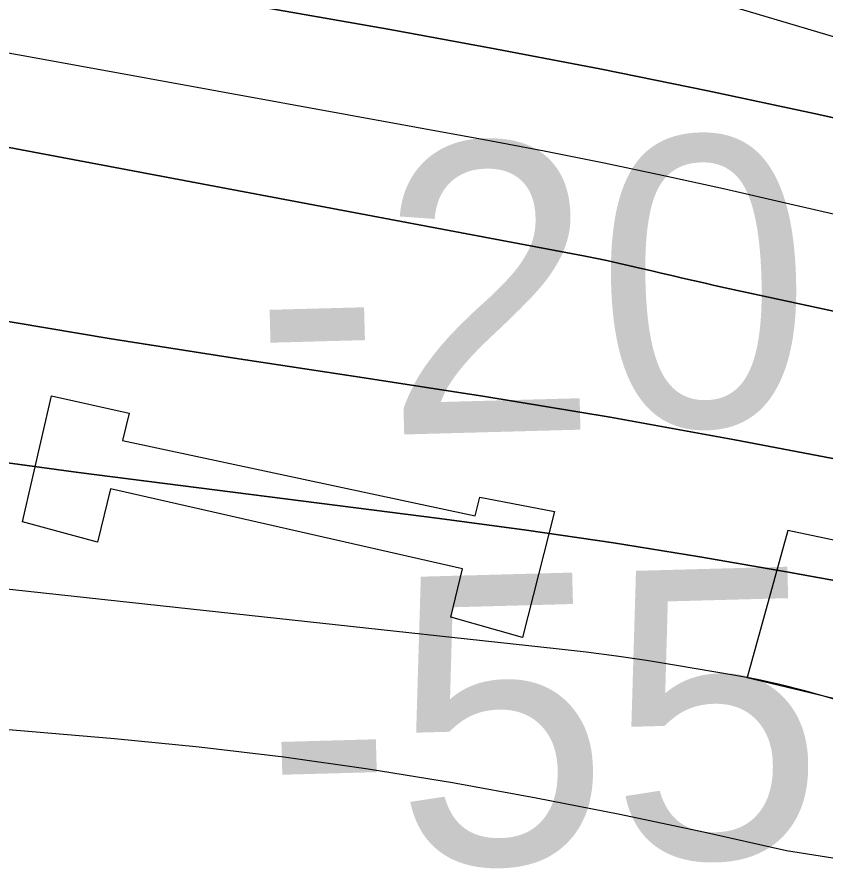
# Model space of a CAD drawing. Extents: x 3445503 to 3483459, y 540493 to 566012.
# Drawn here: x 3471583.9 to 3471771, y 551818.1 to 552013 of the extents above; entities that cross this region are included whole.
import ezdxf

# ---------------------------------------------------------------- set-up
doc = ezdxf.new("R2010")
doc.units = 0
for name, color, linetype in [('V-CHAN-DOCK', 7, 'Continuous'), ('V-GRID-MAJR', 7, 'Continuous'), ('V-RIVR-EDGE', 7, 'Continuous'), ('V-RIVR-RANG', 7, 'Continuous'), ('V-TOPO-DPTH', 7, 'Continuous'), ('V-TOPO-MAJR', 7, 'Continuous'), ('V-TOPO-MINR', 7, 'Continuous')]:
    doc.layers.add(name, color=color, linetype=linetype)

msp = doc.modelspace()

# ---------------------------------------------------------------- linework, layer by layer
at = {"layer": 'V-CHAN-DOCK'}
for points in [[(3471976.906, 552414.123), (3471973.191, 552359.427), (3471794.904, 551895.074), (3471790.792, 551890.1950000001), (3471788.035, 551888.791), (3471762.3880000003, 551894.121), (3471752.971, 551860.139), (3471825.77, 551842.729), (3471834.484, 551878.09), (3471811.6, 551884.133), (3471808.122, 551886.181), (3471806.002, 551891.701), (3471808.0300000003, 551897.9450000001), (3471900.892, 552140.879), (3471999.114, 552405.997), (3471976.906, 552414.123)], [(3471605.6040000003, 551903.757), (3471602.562, 551891.461), (3471585.2260000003, 551896.167), (3471591.915, 551925.284), (3471609.937, 551921.276), (3471608.383, 551914.991), (3471690.006, 551897.519), (3471691.054, 551901.857), (3471708.38, 551898.535), (3471700.9990000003, 551869.412), (3471684.355, 551874.123), (3471687.0500000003, 551885.282), (3471605.6040000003, 551903.757)]]:
    msp.add_lwpolyline(points, dxfattribs=at)
at = {"layer": 'V-GRID-MAJR'}
msp.add_spline([(3449621.526, 551946.219), (3454896.117, 551971.152), (3460170.705, 551996.853), (3465445.288, 552023.321), (3470719.8680000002, 552050.556), (3475994.444, 552078.558), (3481269.015, 552107.327), (3481269.0160000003, 552107.327)], degree=3, dxfattribs=at)
at = {"layer": 'V-RIVR-EDGE'}
msp.add_spline([(3466309.3848466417, 552621.9579710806), (3466349.703870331, 552619.4248512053), (3466382.7286882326, 552619.3431903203), (3466411.927860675, 552618.5757255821), (3466431.7444705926, 552619.221988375), (3466456.4313341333, 552621.2467355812), (3466478.3423179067, 552625.364137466), (3466500.245565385, 552626.3528723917), (3466524.236310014, 552628.0317091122), (3466536.750118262, 552627.6531342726), (3466565.613695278, 552631.7533443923), (3466586.12556452, 552632.3978880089), (3466600.729448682, 552633.7523039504), (3466616.0268729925, 552634.4097413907), (3466639.3163411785, 552633.656889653), (3466653.5691573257, 552633.621646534), (3466663.6572942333, 552636.3777557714), (3466670.958376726, 552636.70733408), (3466676.5238896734, 552638.0840993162), (3466689.3818892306, 552636.3141462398), (3466713.3709146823, 552637.2977236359), (3466728.6700581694, 552638.6504204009), (3466733.538592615, 552639.3336454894), (3466741.1864451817, 552639.3147345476), (3466744.6653205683, 552640.3490276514), (3466765.8784662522, 552643.425259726), (3466811.078918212, 552646.7898098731), (3466822.205646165, 552647.8051920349), (3466836.469636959, 552652.2891345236), (3466848.283028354, 552649.8265008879), (3466872.264317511, 552647.6814113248), (3466895.5486281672, 552644.842781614), (3466925.7906895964, 552644.0727381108), (3466966.4607813, 552642.9292772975), (3466982.79421789, 552640.8030986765), (3467002.59535522, 552635.1920275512), (3467043.595884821, 552627.0951139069), (3467061.669188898, 552625.6598966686), (3467070.7101388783, 552626.68043636), (3467078.7116382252, 552629.0940734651), (3467090.2031876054, 552637.061189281), (3467099.252733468, 552641.558025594), (3467116.301199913, 552647.425610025), (3467156.6554667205, 552659.1453062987), (3467180.3045988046, 552663.258410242), (3467190.046825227, 552666.710638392), (3467215.09593143, 552674.6442302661), (3467224.4982644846, 552681.2259849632), (3467241.911552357, 552694.0453030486), (3467256.190156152, 552704.4389497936), (3467275.6875028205, 552716.5578510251), (3467305.630931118, 552735.6035578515), (3467327.5634045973, 552748.4117012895), (3467352.2898091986, 552766.4274129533), (3467374.5759294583, 552781.6681044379), (3467388.8450777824, 552788.2378248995), (3467399.6405082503, 552795.8590302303), (3467402.78378821, 552801.7609981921), (3467413.9139545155, 552804.1668990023), (3467419.4846249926, 552807.6294422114), (3467425.4132401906, 552815.2626817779), (3467432.374429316, 552818.7217866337), (3467446.2950883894, 552824.9447370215), (3467466.1340476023, 552834.6293710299), (3467483.877773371, 552840.495236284), (3467499.17605727, 552841.5003033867), (3467510.654712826, 552844.2529742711), (3467520.049309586, 552847.7060620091), (3467524.5753718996, 552850.4759246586), (3467538.4917330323, 552854.9607267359), (3467570.8333258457, 552859.7476002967), (3467609.0837633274, 552864.1722311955), (3467645.5969120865, 552868.9487896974), (3467670.2803372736, 552869.5830182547), (3467689.7518962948, 552871.2730296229), (3467696.009230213, 552871.257557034), (3467706.087052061, 552869.8421103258), (3467716.5150823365, 552869.4686930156), (3467730.4194092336, 552869.0866798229), (3467744.6799616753, 552872.1801036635), (3467757.201506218, 552874.9301957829), (3467768.325655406, 552874.9026889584), (3467789.870098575, 552871.3730978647), (3467862.1813662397, 552872.9324518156), (3467905.6281973, 552870.0439659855), (3467943.4854469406, 552856.0450843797), (3467982.0233429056, 552836.1347793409), (3468014.6377812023, 552810.677012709), (3468040.65671139, 552789.0595045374), (3468070.1493594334, 552766.3905114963), (3468095.144311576, 552752.4234346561), (3468129.525264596, 552738.433148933), (3468159.7466959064, 552729.3199935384), (3468202.1480592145, 552725.3911974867), (3468241.4284918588, 552724.5988046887), (3468263.6742114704, 552723.5009020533), (3468284.519956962, 552718.5825114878), (3468310.5466234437, 552700.0936702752), (3468339.350029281, 552679.8598040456), (3468348.374647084, 552674.2753801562), (3468371.3078897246, 552670.0470913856), (3468394.9518642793, 552672.074417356), (3468423.1107265, 552672.3524203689), (3468450.5691718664, 552670.5463645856), (3468476.2946264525, 552670.8303847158), (3468493.331918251, 552672.17878354), (3468516.288369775, 552677.3364956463), (3468541.3426335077, 552687.3558654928), (3468560.1404229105, 552697.7383375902), (3468569.530721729, 552699.453277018), (3468577.1777147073, 552699.086736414), (3468586.549102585, 552693.1538232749), (3468603.1932065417, 552676.0787095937), (3468627.1512868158, 552664.5476191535), (3468668.5080419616, 552659.9261425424), (3468712.655289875, 552659.1217155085), (3468729.6977392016, 552662.5558923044), (3468746.743626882, 552667.3805877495), (3468759.9561328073, 552668.390812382), (3468773.149727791, 552661.7531844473), (3468796.0468677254, 552642.9244498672), (3468815.139851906, 552632.1006529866), (3468834.5778869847, 552620.2331075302), (3468847.085678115, 552617.4211250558), (3468885.6579576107, 552611.4160065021), (3468924.924636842, 552605.0615391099), (3468947.8638966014, 552603.2666579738), (3468956.9074253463, 552605.3300866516), (3468965.9595499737, 552610.869811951), (3468970.840118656, 552616.4198523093), (3468974.664044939, 552616.4103968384), (3468976.7334907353, 552609.8002757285), (3468983.642244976, 552592.0539711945), (3468990.5742081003, 552583.6936675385), (3469002.715458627, 552573.2346920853), (3469014.5168157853, 552565.9052431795), (3469022.157791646, 552563.1052949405), (3469029.1086657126, 552562.3928438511), (3469038.490368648, 552560.6314866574), (3469047.8634757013, 552555.3938328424), (3469053.7680224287, 552553.2934418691), (3469073.9245257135, 552550.8101781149), (3469091.299991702, 552548.3337910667), (3469106.580224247, 552542.0386352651), (3469126.7289912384, 552536.4267045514), (3469142.713078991, 552533.6061261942), (3469153.1385305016, 552532.1898198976), (3469162.515075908, 552528.3426847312), (3469171.8761487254, 552518.2382156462), (3469185.7598455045, 552509.5130905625), (3469208.691368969, 552504.5895424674), (3469232.6709389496, 552501.7491935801), (3469258.052202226, 552503.4245919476), (3469277.1821487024, 552507.5488705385), (3469302.5720078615, 552512.7005655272), (3469341.873930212, 552520.598914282), (3469368.302380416, 552524.0098821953), (3469396.1067362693, 552521.5077074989), (3469447.8657340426, 552506.0839237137), (3469526.008483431, 552475.9943654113), (3469583.6754662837, 552459.8607093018), (3469651.0795180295, 552445.0935033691), (3469684.7815439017, 552437.7099004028), (3469730.656625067, 552432.7296194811), (3469767.1482841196, 552428.8154364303), (3469829.708729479, 552423.4462656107), (3469847.787191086, 552424.0968263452), (3469856.8255623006, 552424.0744770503), (3469867.597783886, 552422.3096815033), (3469876.2790699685, 552418.4642655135), (3469887.7370954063, 552412.8738245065), (3469925.5952046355, 552399.2225725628), (3469955.1256745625, 552391.8492846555), (3469977.3593599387, 552385.8845667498), (3470001.330334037, 552379.5679212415), (3470024.271312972, 552378.4682994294), (3470048.2654959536, 552381.5376547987), (3470074.0072827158, 552388.4266385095), (3470084.094560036, 552390.8351180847), (3470093.829909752, 552391.5063089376), (3470109.1161594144, 552387.6445607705), (3470138.280948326, 552372.9719095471), (3470163.617513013, 552356.5705654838), (3470192.4441277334, 552345.7227001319), (3470225.456051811, 552340.4265943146), (3470241.7920671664, 552339.3433046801), (3470271.6882181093, 552339.2693800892), (3470310.9617740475, 552335.6959499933), (3470330.081405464, 552335.6486726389), (3470358.588756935, 552336.2734457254), (3470382.571765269, 552334.8236154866), (3470398.206504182, 552331.3086373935), (3470414.528766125, 552324.6632731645), (3470435.0191456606, 552316.6170752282), (3470465.5847682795, 552306.1125415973), (3470481.553383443, 552297.0346293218), (3470485.3755905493, 552296.3299145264), (3470491.6320648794, 552295.9668122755), (3470495.7976037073, 552293.5230895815), (3470499.962282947, 552290.7317372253), (3470505.8651104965, 552287.9360869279), (3470526.710855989, 552283.017696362), (3470533.314959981, 552282.6537345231), (3470539.224664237, 552282.6391215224), (3470542.35161202, 552281.9361259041), (3470544.0837432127, 552279.4984203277), (3470547.2055334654, 552276.7096467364), (3470551.369353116, 552273.5706647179), (3470557.6223890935, 552271.8170438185), (3470564.5698248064, 552269.7140740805), (3470576.390092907, 552270.0324777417), (3470585.774374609, 552269.3140095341), (3470591.329572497, 552266.5192188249), (3470613.5581003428, 552258.468722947), (3470637.518759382, 552247.9805214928), (3470666.686127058, 552234.3507592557), (3470680.9234706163, 552228.0581822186), (3470696.5547711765, 552223.1526854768), (3470705.2403551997, 552221.0454177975), (3470710.454800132, 552221.0325239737), (3470716.373959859, 552224.8418372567), (3470726.806288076, 552226.2065682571), (3470744.8873284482, 552227.9000179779), (3470772.007599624, 552229.918748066), (3470784.1763569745, 552230.5839218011), (3470792.1709796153, 552230.2165216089), (3470802.939762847, 552227.0612074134), (3470818.5822380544, 552226.6748962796), (3470830.0617531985, 552229.7751968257), (3470835.9809129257, 552233.5845101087), (3470842.5867360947, 552233.9158075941), (3470861.0085294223, 552232.8273604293), (3470874.207281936, 552228.2755104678), (3470890.1810546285, 552221.2833761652), (3470909.2989668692, 552220.5408394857), (3470935.3711915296, 552220.4763703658), (3470949.6326035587, 552223.9174238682), (3470960.7627698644, 552226.3233246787), (3470973.2774377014, 552226.2923795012), (3470997.600339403, 552221.7130227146), (3471022.2691515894, 552216.4375470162), (3471070.562167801, 552205.1939150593), (3471088.982241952, 552203.410208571), (3471111.9249400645, 552203.0058460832), (3471121.6577110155, 552202.63414795), (3471127.9124661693, 552201.5757863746), (3471132.7706855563, 552198.0874555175), (3471136.5825776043, 552193.2111847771), (3471141.449392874, 552193.1991505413), (3471145.627825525, 552195.9698727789), (3471151.191619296, 552196.651378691), (3471156.7536938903, 552196.6376252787), (3471178.2955582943, 552192.0651451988), (3471192.538918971, 552188.2059757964), (3471223.459047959, 552180.4816198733), (3471265.8406407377, 552168.5573415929), (3471314.8263375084, 552156.2691014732), (3471351.300804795, 552145.4023251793), (3471386.043140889, 552136.9732544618), (3471401.337986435, 552136.5878029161), (3471419.4112905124, 552135.1525856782), (3471433.656370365, 552131.9886755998), (3471456.2385449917, 552126.3707277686), (3471476.7409587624, 552123.1913451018), (3471490.6366897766, 552119.3330352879), (3471513.9029490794, 552109.1941826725), (3471547.945727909, 552099.0286828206), (3471579.5628353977, 552091.9978670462), (3471609.4417945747, 552084.9713492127), (3471637.2366949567, 552078.6452482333), (3471668.4958577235, 552067.4437361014), (3471684.820698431, 552061.841260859), (3471699.7636163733, 552059.718520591), (3471716.436946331, 552054.4628154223), (3471743.1820810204, 552045.3582559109), (3471759.4974662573, 552035.931854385), (3471773.3906185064, 552031.0306555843), (3471788.6674126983, 552023.3449811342), (3471808.459094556, 552013.9099837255), (3471820.614098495, 552009.0130828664), (3471825.8216667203, 552006.2191517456), (3471833.447169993, 551997.1618695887), (3471837.259921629, 551992.6332285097), (3471849.414065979, 551987.3886979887), (3471863.313235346, 551984.9209068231), (3471900.5121879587, 551985.8718198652), (3471925.883995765, 551983.723291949), (3471961.6760975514, 551978.0726797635), (3472004.068005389, 551970.3199574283), (3472058.2621299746, 551955.5854158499), (3472104.461631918, 551941.2182744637), (3472151.699724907, 551925.1104060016), (3472165.5920175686, 551919.8615775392), (3472170.7952878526, 551915.3294981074), (3472181.9056836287, 551909.7399166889), (3472191.9809267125, 551907.2815809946), (3472199.9643747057, 551902.3949951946), (3472208.994150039, 551898.8963492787), (3472220.108843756, 551895.0449161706), (3472235.3925146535, 551890.1402790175), (3472240.606959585, 551890.1273851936), (3472245.472915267, 551889.7677212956), (3472259.3703654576, 551886.604670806), (3472269.448187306, 551885.1892240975), (3472280.212672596, 551880.2957615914), (3472294.809680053, 551878.8691402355), (3472314.2752219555, 551878.1257439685), (3472330.2687651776, 551879.1290918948), (3472344.178249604, 551880.8328566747), (3472354.254352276, 551878.7221506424), (3472360.163196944, 551878.3599079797), (3472367.812768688, 551879.0362563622), (3472378.246816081, 551881.096246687), (3472386.2422983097, 551881.076476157), (3472400.490816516, 551879.3030847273), (3472427.2557217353, 551878.1940074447), (3472454.38115044, 551882.2985155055), (3472479.7598349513, 551882.9310248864), (3472504.4381026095, 551881.4794754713), (3472524.948252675, 551881.4287597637), (3472536.418312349, 551880.7051340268), (3472544.4069178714, 551877.9043261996), (3472549.2677160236, 551875.4588843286), (3472555.1774202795, 551875.4442713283), (3472570.123776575, 551874.7120497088), (3472580.207615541, 551875.7300106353), (3472593.4184022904, 551876.0449759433), (3472610.103766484, 551875.6560860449), (3472633.7443026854, 551876.2928933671), (3472647.2949828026, 551873.4783321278), (3472654.2398397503, 551870.3324734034), (3472660.149544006, 551870.3178604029), (3472666.4103162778, 551871.6929064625), (3472682.051931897, 551870.9589656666), (3472693.8790767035, 551874.0584066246), (3472707.1027572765, 551879.5878168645), (3472717.8801363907, 551879.9087992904), (3472730.733838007, 551876.4006979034), (3472741.8571276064, 551876.0255614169), (3472753.678255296, 551876.6915947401), (3472772.8142188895, 551883.249280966), (3472794.0325221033, 551888.4112910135), (3472814.549548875, 551891.1416126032), (3472833.325848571, 551892.8333431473), (3472843.4114067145, 551894.5465633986), (3472860.4572943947, 551899.3712588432), (3472888.2831399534, 551905.5598257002), (3472914.0189095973, 551910.0154017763), (3472934.187447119, 551912.3989532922), (3472958.177332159, 551913.7301603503), (3472986.3353347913, 551913.660533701), (3473020.7489521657, 551912.8801751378), (3473048.558465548, 551912.4637784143), (3473074.9877753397, 551916.2223759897), (3473094.816419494, 551921.7354540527), (3473113.957540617, 551930.3789182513), (3473134.14498908, 551940.4103223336), (3473153.2938464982, 551952.1824534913), (3473173.494188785, 551967.4283025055), (3473183.9394108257, 551974.0074784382), (3473198.201682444, 551977.7961616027), (3473219.4002151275, 551974.9626894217), (3473232.247899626, 551969.0211803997), (3473250.2988544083, 551958.5475919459), (3473256.5475924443, 551955.055822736), (3473269.4025833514, 551952.0691659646)], degree=3, dxfattribs=at)
at = {"layer": 'V-TOPO-DPTH'}
for points in [[(3471548.07758714, 552031.9792241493), (3471589.7298078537, 552024.3485253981), (3471631.413901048, 552016.8888288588), (3471669.8437021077, 552010.1336371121), (3471694.5747849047, 552005.6238431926), (3471719.264460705, 552000.9046580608), (3471743.8920260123, 551995.8713861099), (3471768.478184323, 551990.6287229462), (3471801.272206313, 551983.4171826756), (3472273.4739341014, 551852.055102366), (3472277.867822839, 551852.3865058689), (3472282.2426499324, 551852.9127894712), (3472286.604769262, 551853.5689931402), (3472911.3827974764, 551860.8560303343)], [(3471548.07758714, 552031.9792241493), (3471589.7298078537, 552024.3485253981), (3471631.413901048, 552016.8888288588), (3471669.8437021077, 552010.1336371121), (3471694.5747849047, 552005.6238431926), (3471719.264460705, 552000.9046580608), (3471743.8920260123, 551995.8713861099), (3471768.478184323, 551990.6287229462), (3471801.272206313, 551983.4171826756), (3472273.4739341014, 551852.055102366), (3472277.867822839, 551852.3865058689), (3472282.2426499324, 551852.9127894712), (3472286.604769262, 551853.5689931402), (3472911.3827974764, 551860.8560303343)], [(3472843.256394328, 551832.8339439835), (3472293.2183935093, 551839.3527526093), (3472281.4108374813, 551838.4036215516), (3472269.5740727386, 551837.9451135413), (3471747.852849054, 551950.2939104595), (3471745.3864315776, 551950.8644051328), (3471742.919797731, 551951.4339615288), (3471740.452839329, 551952.0021105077), (3471737.9856645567, 551952.5693212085), (3471735.5187621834, 551953.137699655), (3471733.052439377, 551953.7085733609), (3471730.586985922, 551954.2831899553), (3471728.122112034, 551954.8603018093), (3471725.827184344, 551955.399460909), (3471723.146898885, 551956.0103885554), (3471720.461570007, 551956.5974906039), (3471717.7686760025, 551957.1488542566), (3471715.07073858, 551957.6763923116), (3471564.502344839, 551986.0801045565)], [(3471564.502344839, 551986.0801045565), (3471715.07073858, 551957.6763923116), (3471717.7686760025, 551957.1488542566), (3471720.461570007, 551956.5974906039), (3471723.146898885, 551956.0103885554), (3471725.827184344, 551955.399460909), (3471728.122112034, 551954.8603018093), (3471730.586985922, 551954.2831899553), (3471733.052439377, 551953.7085733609), (3471735.5187621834, 551953.137699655), (3471737.9856645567, 551952.5693212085), (3471740.452839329, 551952.0021105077), (3471742.919797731, 551951.4339615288), (3471745.3864315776, 551950.8644051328), (3471747.852849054, 551950.2939104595), (3472269.5740727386, 551837.9451135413), (3472281.4108374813, 551838.4036215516), (3472293.2183935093, 551839.3527526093), (3472843.256394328, 551832.8339439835)], [(3472331.022166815, 551820.8275481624), (3472308.736896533, 551819.4714596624), (3472286.4429900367, 551818.7029963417), (3471778.9178830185, 551909.6261250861), (3471750.0974396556, 551915.1334219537), (3471721.226249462, 551920.3469040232), (3471692.278939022, 551925.1196638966), (3471663.2808817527, 551929.5986089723), (3471634.2676772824, 551933.9975819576), (3471605.285044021, 551938.5838575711), (3471576.3482675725, 551943.451087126)], [(3471576.3482675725, 551943.451087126), (3471605.285044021, 551938.5838575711), (3471634.2676772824, 551933.9975819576), (3471663.2808817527, 551929.5986089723), (3471692.278939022, 551925.1196638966), (3471721.226249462, 551920.3469040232), (3471750.0974396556, 551915.1334219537), (3471778.9178830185, 551909.6261250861), (3472286.4429900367, 551818.7029963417), (3472308.736896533, 551819.4714596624), (3472331.022166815, 551820.8275481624)], [(3472323.5054476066, 551790.6103130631), (3472308.3641780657, 551790.501934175), (3472293.2364373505, 551790.7677834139), (3472278.128989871, 551791.5949748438), (3472263.035071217, 551792.7963944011), (3471813.5256475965, 551874.9805636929), (3471798.335279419, 551878.0198989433), (3471762.059541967, 551884.5793279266), (3471742.043706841, 551888.036570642), (3471721.995533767, 551891.2837196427), (3471701.898853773, 551894.2157280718), (3471681.7698358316, 551896.9376427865), (3471598.2243739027, 551907.5677621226), (3471536.381629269, 551915.9789730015)], [(3471536.381629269, 551915.9789730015), (3471598.2243739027, 551907.5677621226), (3471681.7698358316, 551896.9376427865), (3471701.898853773, 551894.2157280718), (3471721.995533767, 551891.2837196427), (3471742.043706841, 551888.036570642), (3471762.059541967, 551884.5793279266), (3471798.335279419, 551878.0198989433), (3471813.5256475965, 551874.9805636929), (3472263.035071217, 551792.7963944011), (3472278.128989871, 551791.5949748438), (3472293.2364373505, 551790.7677834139), (3472308.3641780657, 551790.501934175), (3472323.5054476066, 551790.6103130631)]]:
    msp.add_lwpolyline(points, dxfattribs=at)
at = {"layer": 'V-TOPO-MAJR'}
msp.add_lwpolyline([(3472231.8708744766, 551764.5748854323), (3471793.591002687, 551849.4090957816), (3471788.115957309, 551850.8466766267), (3471782.6551481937, 551852.3350848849), (3471777.215693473, 551853.8997342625), (3471771.7904750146, 551855.5152110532), (3471766.3506624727, 551857.0617020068), (3471760.8772657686, 551858.4658586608), (3471755.353492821, 551859.6565138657), (3471749.7961357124, 551860.7048347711), (3471736.618159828, 551862.9265595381), (3471729.6666083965, 551864.0352211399), (3471722.703651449, 551865.0614314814), (3471715.723586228, 551865.9639649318), (3471708.732115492, 551866.7840471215), (3471467.779022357, 551892.882548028)], dxfattribs=at)
at = {"layer": 'V-TOPO-MINR'}
for points in [[(3472937.9372457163, 551876.411710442), (3472279.875556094, 551858.0261381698), (3471743.828158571, 552017.0792642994), (3471718.7478769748, 552022.0195576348), (3471693.608456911, 552026.6495232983), (3471668.4296112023, 552031.072603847), (3471662.951690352, 552032.0000322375), (3471640.5088101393, 552035.9435658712), (3471618.101363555, 552040.0728808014), (3471595.7470674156, 552044.4808676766), (3471573.4282049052, 552049.0746358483)], [(3472911.3827974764, 551860.8560303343), (3472286.604769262, 551853.5689931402), (3472282.2426499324, 551852.9127894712), (3472277.867822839, 551852.3865058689), (3472273.4739341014, 551852.055102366), (3471801.272206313, 551983.4171826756), (3471768.478184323, 551990.6287229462), (3471743.8920260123, 551995.8713861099), (3471719.264460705, 552000.9046580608), (3471694.5747849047, 552005.6238431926), (3471669.8437021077, 552010.1336371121), (3471631.413901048, 552016.8888288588), (3471589.7298078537, 552024.3485253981), (3471548.07758714, 552031.9792241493)], [(3472891.6131961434, 551845.1595214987), (3472294.8530024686, 551847.8861705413), (3472287.162577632, 551846.8869048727), (3472279.454712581, 551846.105563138), (3472271.72068721, 551845.6511073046), (3471928.655111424, 551926.7342521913), (3471831.2611835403, 551952.5170076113), (3471819.884861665, 551955.5116348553), (3471808.507124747, 551958.500894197), (3471797.1145442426, 551961.4298450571), (3471785.7035914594, 551964.2837693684), (3471774.2650802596, 551967.0251538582), (3471762.808196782, 551969.6915118), (3471747.506713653, 551973.1732647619), (3471733.690252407, 551976.2220762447), (3471719.8490180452, 551979.1498624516), (3471705.9706240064, 551981.8961107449), (3471692.067456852, 551984.5213337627), (3471598.946603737, 552001.4737350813), (3471538.4633116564, 552012.4782384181)], [(3472843.256394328, 551832.8339439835), (3472293.2183935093, 551839.3527526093), (3472281.4108374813, 551838.4036215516), (3472269.5740727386, 551837.9451135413), (3471747.852849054, 551950.2939104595), (3471745.3864315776, 551950.8644051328), (3471742.919797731, 551951.4339615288), (3471740.452839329, 551952.0021105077), (3471737.9856645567, 551952.5693212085), (3471735.5187621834, 551953.137699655), (3471733.052439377, 551953.7085733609), (3471730.586985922, 551954.2831899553), (3471728.122112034, 551954.8603018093), (3471725.827184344, 551955.399460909), (3471723.146898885, 551956.0103885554), (3471720.461570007, 551956.5974906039), (3471717.7686760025, 551957.1488542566), (3471715.07073858, 551957.6763923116), (3471564.502344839, 551986.0801045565)], [(3472331.022166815, 551820.8275481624), (3472308.736896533, 551819.4714596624), (3472286.4429900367, 551818.7029963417), (3471778.9178830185, 551909.6261250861), (3471750.0974396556, 551915.1334219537), (3471721.226249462, 551920.3469040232), (3471692.278939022, 551925.1196638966), (3471663.2808817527, 551929.5986089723), (3471634.2676772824, 551933.9975819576), (3471605.285044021, 551938.5838575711), (3471576.3482675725, 551943.451087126)], [(3472323.5054476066, 551790.6103130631), (3472308.3641780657, 551790.501934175), (3472293.2364373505, 551790.7677834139), (3472278.128989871, 551791.5949748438), (3472263.035071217, 551792.7963944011), (3471813.5256475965, 551874.9805636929), (3471798.335279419, 551878.0198989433), (3471762.059541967, 551884.5793279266), (3471742.043706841, 551888.036570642), (3471721.995533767, 551891.2837196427), (3471701.898853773, 551894.2157280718), (3471681.7698358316, 551896.9376427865), (3471598.2243739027, 551907.5677621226), (3471536.381629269, 551915.9789730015)], [(3472319.4620023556, 551738.016854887), (3472306.0702309, 551737.868968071), (3472292.6778063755, 551737.9351390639), (3472279.2849464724, 551738.1440152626), (3471762.0861648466, 551820.0273211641), (3471742.8248464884, 551824.3424849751), (3471723.5200383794, 551828.4442997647), (3471704.1499956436, 551832.2260910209), (3471684.736463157, 551835.7945332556), (3471665.256469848, 551838.942597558), (3471645.7314530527, 551841.7442087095), (3471626.1389010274, 551844.0261401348), (3471606.5013255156, 551845.9616184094), (3471518.526194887, 551853.4535684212)]]:
    msp.add_lwpolyline(points, dxfattribs=at)

# ---------------------------------------------------------------- texts
at = {"layer": 'V-RIVR-RANG'}
for s, p in [('-20', (3471639.2546240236, 551915.4387078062)), ('-55', (3471641.988306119, 551815.4758766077))]:
    msp.add_text(s, height=67.00000000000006, rotation=1.5573333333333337, dxfattribs=at).set_placement(p)

doc.saveas('drawing.dxf')
